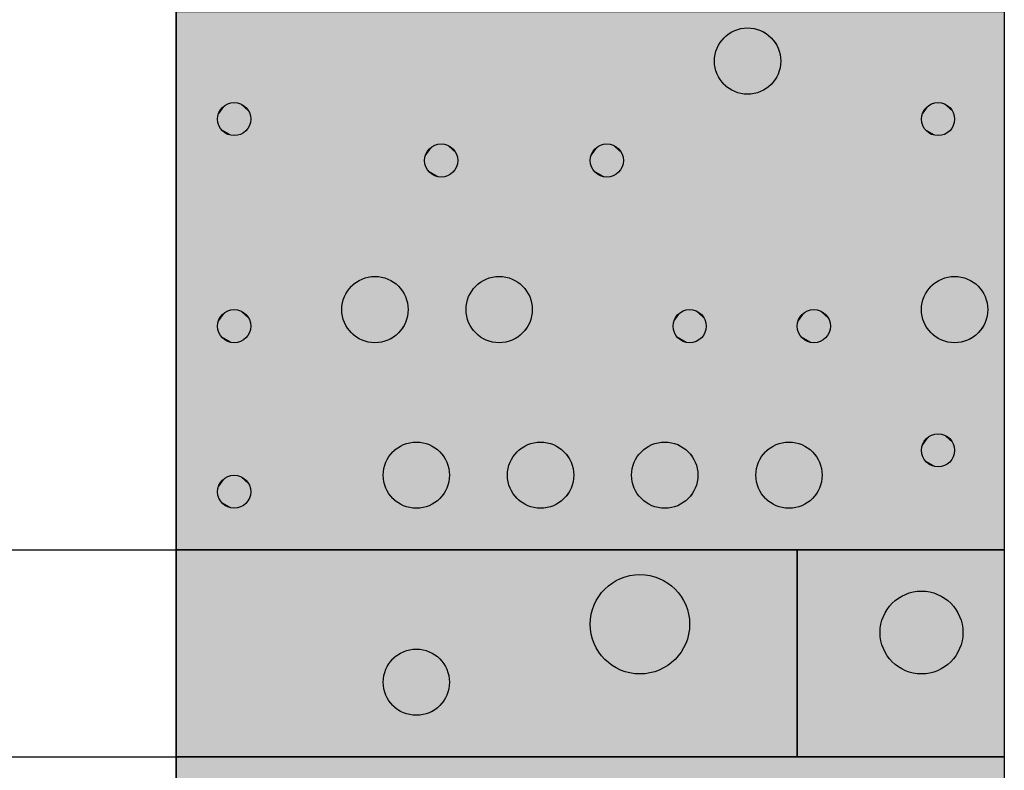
# Model space of a CAD drawing. Header units: metres. Extents: x 3458045 to 3462392, y 5482308 to 5484762.
# Tile 287 of 458: x 3460216.66 to 3460219.04, y 5483980.24 to 5483982.06. Entities that reach past the tile are written whole.
import ezdxf

# ---------------------------------------------------------------- set-up
doc = ezdxf.new("R2010")
doc.units = ezdxf.units.M
doc.layers.add('BAUER_BK 2014', color=1, linetype='CONTINUOUS')

msp = doc.modelspace()

# ---------------------------------------------------------------- linework, layer by layer
at = {"layer": 'BAUER_BK 2014', "color": 7, "linetype": 'Continuous'}
for points in [[(3460217.0361, 5484008.7771), (3460217.0361, 5483978.7771)], [(3460219.0361, 5484008.7771), (3460219.0361, 5483978.7771)], [(3460217.0361, 5483980.7771), (3460217.0361, 5483982.0771), (3460219.0361, 5483982.0771), (3460219.0361, 5483980.7771), (3460217.0361, 5483980.7771)], [(3460215.2513, 5483980.7771), (3460216.0361, 5483980.7771), (3460216.6361, 5483980.7771), (3460217.0361, 5483980.7771)], [(3460217.0361, 5483980.2771), (3460217.0361, 5483980.7771), (3460219.0361, 5483980.7771), (3460219.0361, 5483980.2771), (3460217.0361, 5483980.2771)], [(3460219.0361, 5483980.7771), (3460217.0361, 5483980.7771)], [(3460215.2513, 5483980.2771), (3460216.0361, 5483980.2771), (3460216.6361, 5483980.2771), (3460217.0361, 5483980.2771)], [(3460217.0361, 5483978.7771), (3460217.0361, 5483980.2771), (3460219.0361, 5483980.2771), (3460219.0361, 5483978.7771), (3460217.0361, 5483978.7771)], [(3460219.0361, 5483980.2771), (3460217.0361, 5483980.2771)]]:
    msp.add_lwpolyline(points, dxfattribs=at)
at = {"layer": 'BAUER_BK 2014', "color": 30, "linetype": 'Continuous'}
for points in [[(3460217.0361, 5483980.7771), (3460217.0361, 5483982.0771), (3460219.0361, 5483982.0771), (3460219.0361, 5483980.7771), (3460217.0361, 5483980.7771)], [(3460217.0361, 5483980.2771), (3460217.0361, 5483980.7771), (3460218.5361, 5483980.7771), (3460218.5361, 5483980.2771), (3460217.0361, 5483980.2771)], [(3460217.0361, 5483978.7771), (3460217.0361, 5483980.2771), (3460219.0361, 5483980.2771), (3460219.0361, 5483978.7771), (3460217.0361, 5483978.7771)]]:
    msp.add_lwpolyline(points, dxfattribs=at)
at = {"layer": 'BAUER_BK 2014', "color": 50, "linetype": 'Continuous'}
msp.add_lwpolyline([(3460218.5361, 5483980.2771), (3460218.5361, 5483980.7771), (3460219.0361, 5483980.7771), (3460219.0361, 5483980.2771), (3460218.5361, 5483980.2771)], dxfattribs=at)
at = {"layer": 'BAUER_BK 2014', "color": 7, "linetype": 'Continuous'}
for centre, radius in [((3460218.4161, 5483981.9571), 0.08), ((3460217.1761, 5483981.8171), 0.04), ((3460218.8761, 5483981.8171), 0.04), ((3460217.6761, 5483981.7171), 0.04), ((3460218.0761, 5483981.7171), 0.04), ((3460217.5161, 5483981.3571), 0.08), ((3460217.8161, 5483981.3571), 0.08), ((3460218.9161, 5483981.3571), 0.08), ((3460217.1761, 5483981.3171), 0.04), ((3460218.2761, 5483981.3171), 0.04), ((3460218.5761, 5483981.3171), 0.04), ((3460218.8761, 5483981.0171), 0.04), ((3460217.6161, 5483980.9571), 0.08), ((3460217.9161, 5483980.9571), 0.08), ((3460218.2161, 5483980.9571), 0.08), ((3460218.5161, 5483980.9571), 0.08), ((3460217.1761, 5483980.9171), 0.04), ((3460218.1561, 5483980.5971), 0.12), ((3460218.8361, 5483980.5771), 0.1), ((3460217.6161, 5483980.4571), 0.08)]:
    msp.add_circle(centre, radius, dxfattribs=at)
at = {"layer": 'BAUER_BK 2014', "color": 30, "linetype": 'Continuous'}
for points in [[(3460217.0361, 5483980.7771), (3460217.0361, 5483982.0771), (3460219.0361, 5483980.7771), (3460219.0361, 5483982.0771)], [(3460217.0361, 5483980.2771), (3460217.0361, 5483980.7771), (3460218.5361, 5483980.2771), (3460218.5361, 5483980.7771)], [(3460217.0361, 5483978.7771), (3460217.0361, 5483980.2771), (3460219.0361, 5483978.7771), (3460219.0361, 5483980.2771)]]:
    msp.add_solid(points, dxfattribs=at)
at = {"layer": 'BAUER_BK 2014', "color": 7, "linetype": 'Continuous'}
for points in [[(3460218.3761, 5483982.0264), (3460218.3515, 5483982.0042), (3460218.3379, 5483981.9738)], [(3460218.3761, 5483982.0264), (3460218.3379, 5483981.9738), (3460218.3515, 5483981.9101)], [(3460218.3761, 5483982.0264), (3460218.3627, 5483982.0166), (3460218.3515, 5483982.0042)], [(3460218.3761, 5483982.0264), (3460218.3515, 5483981.9101), (3460218.4697, 5483981.8977)], [(3460218.4079, 5483982.0367), (3460218.3915, 5483982.0332), (3460218.3761, 5483982.0264)], [(3460218.4409, 5483982.0332), (3460218.4079, 5483982.0367), (3460218.3761, 5483982.0264)], [(3460218.4893, 5483981.9897), (3460218.4409, 5483982.0332), (3460218.3761, 5483982.0264)], [(3460218.4697, 5483981.8977), (3460218.4893, 5483981.9897), (3460218.3761, 5483982.0264)], [(3460218.4409, 5483982.0332), (3460218.4245, 5483982.0367), (3460218.4079, 5483982.0367)], [(3460218.4697, 5483982.0166), (3460218.4561, 5483982.0264), (3460218.4409, 5483982.0332)], [(3460218.4893, 5483981.9897), (3460218.4697, 5483982.0166), (3460218.4409, 5483982.0332)], [(3460218.4893, 5483981.9897), (3460218.4809, 5483982.0042), (3460218.4697, 5483982.0166)], [(3460218.3515, 5483982.0042), (3460218.3431, 5483981.9897), (3460218.3379, 5483981.9738)], [(3460218.3379, 5483981.9738), (3460218.3361, 5483981.9571), (3460218.3379, 5483981.9405)], [(3460218.3379, 5483981.9738), (3460218.3379, 5483981.9405), (3460218.3515, 5483981.9101)], [(3460218.4697, 5483981.8977), (3460218.4893, 5483981.9246), (3460218.4893, 5483981.9897)], [(3460218.4961, 5483981.9571), (3460218.4945, 5483981.9738), (3460218.4893, 5483981.9897)], [(3460218.4893, 5483981.9246), (3460218.4961, 5483981.9571), (3460218.4893, 5483981.9897)], [(3460218.3379, 5483981.9405), (3460218.3431, 5483981.9246), (3460218.3515, 5483981.9101)], [(3460218.4697, 5483981.8977), (3460218.4809, 5483981.9101), (3460218.4893, 5483981.9246)], [(3460218.3515, 5483981.9101), (3460218.3627, 5483981.8977), (3460218.3761, 5483981.8879)], [(3460218.3515, 5483981.9101), (3460218.3761, 5483981.8879), (3460218.4079, 5483981.8776)], [(3460218.3515, 5483981.9101), (3460218.4079, 5483981.8776), (3460218.4697, 5483981.8977)], [(3460218.4079, 5483981.8776), (3460218.4409, 5483981.8811), (3460218.4697, 5483981.8977)], [(3460218.4409, 5483981.8811), (3460218.4561, 5483981.8879), (3460218.4697, 5483981.8977)], [(3460218.3761, 5483981.8879), (3460218.3915, 5483981.8811), (3460218.4079, 5483981.8776)], [(3460218.4079, 5483981.8776), (3460218.4245, 5483981.8776), (3460218.4409, 5483981.8811)], [(3460217.1561, 5483981.8518), (3460217.1439, 5483981.8407), (3460217.1371, 5483981.8255)], [(3460217.1561, 5483981.8518), (3460217.1371, 5483981.8255), (3460217.1439, 5483981.7936)], [(3460217.1561, 5483981.8518), (3460217.1495, 5483981.8469), (3460217.1439, 5483981.8407)], [(3460217.1561, 5483981.8518), (3460217.1439, 5483981.7936), (3460217.2029, 5483981.7874)], [(3460217.1721, 5483981.8569), (3460217.1639, 5483981.8552), (3460217.1561, 5483981.8518)], [(3460217.1885, 5483981.8552), (3460217.1721, 5483981.8569), (3460217.1561, 5483981.8518)], [(3460217.2127, 5483981.8334), (3460217.1885, 5483981.8552), (3460217.1561, 5483981.8518)], [(3460217.2029, 5483981.7874), (3460217.2127, 5483981.8334), (3460217.1561, 5483981.8518)], [(3460217.1885, 5483981.8552), (3460217.1803, 5483981.8569), (3460217.1721, 5483981.8569)], [(3460217.2029, 5483981.8469), (3460217.1961, 5483981.8518), (3460217.1885, 5483981.8552)], [(3460217.2127, 5483981.8334), (3460217.2029, 5483981.8469), (3460217.1885, 5483981.8552)], [(3460218.8561, 5483981.8518), (3460218.8439, 5483981.8407), (3460218.8371, 5483981.8255)], [(3460218.8561, 5483981.8518), (3460218.8371, 5483981.8255), (3460218.8439, 5483981.7936)], [(3460218.8561, 5483981.8518), (3460218.8495, 5483981.8469), (3460218.8439, 5483981.8407)], [(3460218.8561, 5483981.8518), (3460218.8439, 5483981.7936), (3460218.9029, 5483981.7874)], [(3460218.8721, 5483981.8569), (3460218.8639, 5483981.8552), (3460218.8561, 5483981.8518)], [(3460218.8885, 5483981.8552), (3460218.8721, 5483981.8569), (3460218.8561, 5483981.8518)], [(3460218.9127, 5483981.8334), (3460218.8885, 5483981.8552), (3460218.8561, 5483981.8518)], [(3460218.9029, 5483981.7874), (3460218.9127, 5483981.8334), (3460218.8561, 5483981.8518)], [(3460218.8885, 5483981.8552), (3460218.8803, 5483981.8569), (3460218.8721, 5483981.8569)], [(3460218.9029, 5483981.8469), (3460218.8961, 5483981.8518), (3460218.8885, 5483981.8552)], [(3460218.9127, 5483981.8334), (3460218.9029, 5483981.8469), (3460218.8885, 5483981.8552)], [(3460217.1439, 5483981.8407), (3460217.1397, 5483981.8334), (3460217.1371, 5483981.8255)], [(3460217.2127, 5483981.8334), (3460217.2085, 5483981.8407), (3460217.2029, 5483981.8469)], [(3460217.2029, 5483981.7874), (3460217.2127, 5483981.8009), (3460217.2127, 5483981.8334)], [(3460217.2161, 5483981.8171), (3460217.2153, 5483981.8255), (3460217.2127, 5483981.8334)], [(3460217.2127, 5483981.8009), (3460217.2161, 5483981.8171), (3460217.2127, 5483981.8334)], [(3460218.8439, 5483981.8407), (3460218.8397, 5483981.8334), (3460218.8371, 5483981.8255)], [(3460218.9127, 5483981.8334), (3460218.9085, 5483981.8407), (3460218.9029, 5483981.8469)], [(3460218.9029, 5483981.7874), (3460218.9127, 5483981.8009), (3460218.9127, 5483981.8334)], [(3460218.9161, 5483981.8171), (3460218.9153, 5483981.8255), (3460218.9127, 5483981.8334)], [(3460218.9127, 5483981.8009), (3460218.9161, 5483981.8171), (3460218.9127, 5483981.8334)], [(3460217.1371, 5483981.8255), (3460217.1361, 5483981.8171), (3460217.1371, 5483981.8088)], [(3460217.1371, 5483981.8255), (3460217.1371, 5483981.8088), (3460217.1439, 5483981.7936)], [(3460217.1371, 5483981.8088), (3460217.1397, 5483981.8009), (3460217.1439, 5483981.7936)], [(3460218.8371, 5483981.8255), (3460218.8361, 5483981.8171), (3460218.8371, 5483981.8088)], [(3460218.8371, 5483981.8255), (3460218.8371, 5483981.8088), (3460218.8439, 5483981.7936)], [(3460218.8371, 5483981.8088), (3460218.8397, 5483981.8009), (3460218.8439, 5483981.7936)], [(3460217.1439, 5483981.7936), (3460217.1495, 5483981.7874), (3460217.1561, 5483981.7825)], [(3460217.1439, 5483981.7936), (3460217.1561, 5483981.7825), (3460217.1721, 5483981.7774)], [(3460217.1439, 5483981.7936), (3460217.1721, 5483981.7774), (3460217.2029, 5483981.7874)], [(3460217.1561, 5483981.7825), (3460217.1639, 5483981.7791), (3460217.1721, 5483981.7774)], [(3460217.1721, 5483981.7774), (3460217.1885, 5483981.7791), (3460217.2029, 5483981.7874)], [(3460217.1721, 5483981.7774), (3460217.1803, 5483981.7774), (3460217.1885, 5483981.7791)], [(3460217.1885, 5483981.7791), (3460217.1961, 5483981.7825), (3460217.2029, 5483981.7874)], [(3460217.2029, 5483981.7874), (3460217.2085, 5483981.7936), (3460217.2127, 5483981.8009)], [(3460218.8439, 5483981.7936), (3460218.8495, 5483981.7874), (3460218.8561, 5483981.7825)], [(3460218.8439, 5483981.7936), (3460218.8561, 5483981.7825), (3460218.8721, 5483981.7774)], [(3460218.8439, 5483981.7936), (3460218.8721, 5483981.7774), (3460218.9029, 5483981.7874)], [(3460218.8561, 5483981.7825), (3460218.8639, 5483981.7791), (3460218.8721, 5483981.7774)], [(3460218.8721, 5483981.7774), (3460218.8885, 5483981.7791), (3460218.9029, 5483981.7874)], [(3460218.8721, 5483981.7774), (3460218.8803, 5483981.7774), (3460218.8885, 5483981.7791)], [(3460218.8885, 5483981.7791), (3460218.8961, 5483981.7825), (3460218.9029, 5483981.7874)], [(3460218.9029, 5483981.7874), (3460218.9085, 5483981.7936), (3460218.9127, 5483981.8009)], [(3460217.6721, 5483981.7569), (3460217.6639, 5483981.7552), (3460217.6561, 5483981.7518)], [(3460217.6885, 5483981.7552), (3460217.6721, 5483981.7569), (3460217.6561, 5483981.7518)], [(3460217.7127, 5483981.7334), (3460217.6885, 5483981.7552), (3460217.6561, 5483981.7518)], [(3460217.6885, 5483981.7552), (3460217.6803, 5483981.7569), (3460217.6721, 5483981.7569)], [(3460217.7029, 5483981.7469), (3460217.6961, 5483981.7518), (3460217.6885, 5483981.7552)], [(3460217.7127, 5483981.7334), (3460217.7029, 5483981.7469), (3460217.6885, 5483981.7552)], [(3460218.0721, 5483981.7569), (3460218.0639, 5483981.7552), (3460218.0561, 5483981.7518)], [(3460218.0885, 5483981.7552), (3460218.0721, 5483981.7569), (3460218.0561, 5483981.7518)], [(3460218.1127, 5483981.7334), (3460218.0885, 5483981.7552), (3460218.0561, 5483981.7518)], [(3460218.0885, 5483981.7552), (3460218.0803, 5483981.7569), (3460218.0721, 5483981.7569)], [(3460218.1029, 5483981.7469), (3460218.0961, 5483981.7518), (3460218.0885, 5483981.7552)], [(3460218.1127, 5483981.7334), (3460218.1029, 5483981.7469), (3460218.0885, 5483981.7552)], [(3460217.6561, 5483981.7518), (3460217.6439, 5483981.7407), (3460217.6371, 5483981.7255)], [(3460217.6561, 5483981.7518), (3460217.6371, 5483981.7255), (3460217.6439, 5483981.6936)], [(3460217.6439, 5483981.7407), (3460217.6397, 5483981.7334), (3460217.6371, 5483981.7255)], [(3460217.6561, 5483981.7518), (3460217.6495, 5483981.7469), (3460217.6439, 5483981.7407)], [(3460217.6561, 5483981.7518), (3460217.6439, 5483981.6936), (3460217.7029, 5483981.6874)], [(3460217.7029, 5483981.6874), (3460217.7127, 5483981.7334), (3460217.6561, 5483981.7518)], [(3460217.7127, 5483981.7334), (3460217.7085, 5483981.7407), (3460217.7029, 5483981.7469)], [(3460217.7029, 5483981.6874), (3460217.7127, 5483981.7009), (3460217.7127, 5483981.7334)], [(3460217.7161, 5483981.7171), (3460217.7153, 5483981.7255), (3460217.7127, 5483981.7334)], [(3460217.7127, 5483981.7009), (3460217.7161, 5483981.7171), (3460217.7127, 5483981.7334)], [(3460218.0561, 5483981.7518), (3460218.0439, 5483981.7407), (3460218.0371, 5483981.7255)], [(3460218.0561, 5483981.7518), (3460218.0371, 5483981.7255), (3460218.0439, 5483981.6936)], [(3460218.0439, 5483981.7407), (3460218.0397, 5483981.7334), (3460218.0371, 5483981.7255)], [(3460218.0561, 5483981.7518), (3460218.0495, 5483981.7469), (3460218.0439, 5483981.7407)], [(3460218.0561, 5483981.7518), (3460218.0439, 5483981.6936), (3460218.1029, 5483981.6874)], [(3460218.1029, 5483981.6874), (3460218.1127, 5483981.7334), (3460218.0561, 5483981.7518)], [(3460218.1127, 5483981.7334), (3460218.1085, 5483981.7407), (3460218.1029, 5483981.7469)], [(3460218.1029, 5483981.6874), (3460218.1127, 5483981.7009), (3460218.1127, 5483981.7334)], [(3460218.1161, 5483981.7171), (3460218.1153, 5483981.7255), (3460218.1127, 5483981.7334)], [(3460218.1127, 5483981.7009), (3460218.1161, 5483981.7171), (3460218.1127, 5483981.7334)], [(3460217.6371, 5483981.7255), (3460217.6361, 5483981.7171), (3460217.6371, 5483981.7088)], [(3460217.6371, 5483981.7255), (3460217.6371, 5483981.7088), (3460217.6439, 5483981.6936)], [(3460217.6371, 5483981.7088), (3460217.6397, 5483981.7009), (3460217.6439, 5483981.6936)], [(3460218.0371, 5483981.7255), (3460218.0361, 5483981.7171), (3460218.0371, 5483981.7088)], [(3460218.0371, 5483981.7255), (3460218.0371, 5483981.7088), (3460218.0439, 5483981.6936)], [(3460218.0371, 5483981.7088), (3460218.0397, 5483981.7009), (3460218.0439, 5483981.6936)], [(3460217.6439, 5483981.6936), (3460217.6495, 5483981.6874), (3460217.6561, 5483981.6825)], [(3460217.6439, 5483981.6936), (3460217.6561, 5483981.6825), (3460217.6721, 5483981.6774)], [(3460217.6439, 5483981.6936), (3460217.6721, 5483981.6774), (3460217.7029, 5483981.6874)], [(3460217.6721, 5483981.6774), (3460217.6885, 5483981.6791), (3460217.7029, 5483981.6874)], [(3460217.6885, 5483981.6791), (3460217.6961, 5483981.6825), (3460217.7029, 5483981.6874)], [(3460217.7029, 5483981.6874), (3460217.7085, 5483981.6936), (3460217.7127, 5483981.7009)], [(3460218.0439, 5483981.6936), (3460218.0495, 5483981.6874), (3460218.0561, 5483981.6825)], [(3460218.0439, 5483981.6936), (3460218.0561, 5483981.6825), (3460218.0721, 5483981.6774)], [(3460218.0439, 5483981.6936), (3460218.0721, 5483981.6774), (3460218.1029, 5483981.6874)], [(3460218.0721, 5483981.6774), (3460218.0885, 5483981.6791), (3460218.1029, 5483981.6874)], [(3460218.0885, 5483981.6791), (3460218.0961, 5483981.6825), (3460218.1029, 5483981.6874)], [(3460218.1029, 5483981.6874), (3460218.1085, 5483981.6936), (3460218.1127, 5483981.7009)], [(3460217.6561, 5483981.6825), (3460217.6639, 5483981.6791), (3460217.6721, 5483981.6774)], [(3460217.6721, 5483981.6774), (3460217.6803, 5483981.6774), (3460217.6885, 5483981.6791)], [(3460218.0561, 5483981.6825), (3460218.0639, 5483981.6791), (3460218.0721, 5483981.6774)], [(3460218.0721, 5483981.6774), (3460218.0803, 5483981.6774), (3460218.0885, 5483981.6791)], [(3460217.4761, 5483981.4264), (3460217.4515, 5483981.4042), (3460217.4379, 5483981.3738)], [(3460217.4761, 5483981.4264), (3460217.4379, 5483981.3738), (3460217.4515, 5483981.3101)], [(3460217.4761, 5483981.4264), (3460217.4627, 5483981.4166), (3460217.4515, 5483981.4042)], [(3460217.4761, 5483981.4264), (3460217.4515, 5483981.3101), (3460217.5697, 5483981.2977)], [(3460217.5079, 5483981.4367), (3460217.4915, 5483981.4332), (3460217.4761, 5483981.4264)], [(3460217.5409, 5483981.4332), (3460217.5079, 5483981.4367), (3460217.4761, 5483981.4264)], [(3460217.5893, 5483981.3897), (3460217.5409, 5483981.4332), (3460217.4761, 5483981.4264)], [(3460217.5697, 5483981.2977), (3460217.5893, 5483981.3897), (3460217.4761, 5483981.4264)], [(3460217.5409, 5483981.4332), (3460217.5245, 5483981.4367), (3460217.5079, 5483981.4367)], [(3460217.5697, 5483981.4166), (3460217.5561, 5483981.4264), (3460217.5409, 5483981.4332)], [(3460217.5893, 5483981.3897), (3460217.5697, 5483981.4166), (3460217.5409, 5483981.4332)], [(3460217.7761, 5483981.4264), (3460217.7515, 5483981.4042), (3460217.7379, 5483981.3738)], [(3460217.7761, 5483981.4264), (3460217.7379, 5483981.3738), (3460217.7515, 5483981.3101)], [(3460217.7761, 5483981.4264), (3460217.7627, 5483981.4166), (3460217.7515, 5483981.4042)], [(3460217.7761, 5483981.4264), (3460217.7515, 5483981.3101), (3460217.8697, 5483981.2977)], [(3460217.8079, 5483981.4367), (3460217.7915, 5483981.4332), (3460217.7761, 5483981.4264)], [(3460217.8409, 5483981.4332), (3460217.8079, 5483981.4367), (3460217.7761, 5483981.4264)], [(3460217.8893, 5483981.3897), (3460217.8409, 5483981.4332), (3460217.7761, 5483981.4264)], [(3460217.8697, 5483981.2977), (3460217.8893, 5483981.3897), (3460217.7761, 5483981.4264)], [(3460217.8409, 5483981.4332), (3460217.8245, 5483981.4367), (3460217.8079, 5483981.4367)], [(3460217.8697, 5483981.4166), (3460217.8561, 5483981.4264), (3460217.8409, 5483981.4332)], [(3460217.8893, 5483981.3897), (3460217.8697, 5483981.4166), (3460217.8409, 5483981.4332)], [(3460218.8761, 5483981.4264), (3460218.8515, 5483981.4042), (3460218.8379, 5483981.3738)], [(3460218.8761, 5483981.4264), (3460218.8379, 5483981.3738), (3460218.8515, 5483981.3101)], [(3460218.8761, 5483981.4264), (3460218.8627, 5483981.4166), (3460218.8515, 5483981.4042)], [(3460218.8761, 5483981.4264), (3460218.8515, 5483981.3101), (3460218.9697, 5483981.2977)], [(3460218.9079, 5483981.4367), (3460218.8915, 5483981.4332), (3460218.8761, 5483981.4264)], [(3460218.9409, 5483981.4332), (3460218.9079, 5483981.4367), (3460218.8761, 5483981.4264)], [(3460218.9893, 5483981.3897), (3460218.9409, 5483981.4332), (3460218.8761, 5483981.4264)], [(3460218.9697, 5483981.2977), (3460218.9893, 5483981.3897), (3460218.8761, 5483981.4264)], [(3460218.9409, 5483981.4332), (3460218.9245, 5483981.4367), (3460218.9079, 5483981.4367)], [(3460218.9697, 5483981.4166), (3460218.9561, 5483981.4264), (3460218.9409, 5483981.4332)], [(3460218.9893, 5483981.3897), (3460218.9697, 5483981.4166), (3460218.9409, 5483981.4332)], [(3460217.4515, 5483981.4042), (3460217.4431, 5483981.3897), (3460217.4379, 5483981.3738)], [(3460217.5893, 5483981.3897), (3460217.5809, 5483981.4042), (3460217.5697, 5483981.4166)], [(3460217.7515, 5483981.4042), (3460217.7431, 5483981.3897), (3460217.7379, 5483981.3738)], [(3460217.8893, 5483981.3897), (3460217.8809, 5483981.4042), (3460217.8697, 5483981.4166)], [(3460218.8515, 5483981.4042), (3460218.8431, 5483981.3897), (3460218.8379, 5483981.3738)], [(3460218.9893, 5483981.3897), (3460218.9809, 5483981.4042), (3460218.9697, 5483981.4166)], [(3460217.5697, 5483981.2977), (3460217.5893, 5483981.3246), (3460217.5893, 5483981.3897)], [(3460217.5961, 5483981.3571), (3460217.5945, 5483981.3738), (3460217.5893, 5483981.3897)], [(3460217.5893, 5483981.3246), (3460217.5961, 5483981.3571), (3460217.5893, 5483981.3897)], [(3460217.8697, 5483981.2977), (3460217.8893, 5483981.3246), (3460217.8893, 5483981.3897)], [(3460217.8961, 5483981.3571), (3460217.8945, 5483981.3738), (3460217.8893, 5483981.3897)], [(3460217.8893, 5483981.3246), (3460217.8961, 5483981.3571), (3460217.8893, 5483981.3897)], [(3460218.9697, 5483981.2977), (3460218.9893, 5483981.3246), (3460218.9893, 5483981.3897)], [(3460218.9961, 5483981.3571), (3460218.9945, 5483981.3738), (3460218.9893, 5483981.3897)], [(3460218.9893, 5483981.3246), (3460218.9961, 5483981.3571), (3460218.9893, 5483981.3897)], [(3460217.1561, 5483981.3518), (3460217.1439, 5483981.3407), (3460217.1371, 5483981.3255)], [(3460217.1561, 5483981.3518), (3460217.1371, 5483981.3255), (3460217.1439, 5483981.2936)], [(3460217.1561, 5483981.3518), (3460217.1495, 5483981.3469), (3460217.1439, 5483981.3407)], [(3460217.1561, 5483981.3518), (3460217.1439, 5483981.2936), (3460217.2029, 5483981.2874)], [(3460217.1721, 5483981.3569), (3460217.1639, 5483981.3552), (3460217.1561, 5483981.3518)], [(3460217.1885, 5483981.3552), (3460217.1721, 5483981.3569), (3460217.1561, 5483981.3518)], [(3460217.2127, 5483981.3334), (3460217.1885, 5483981.3552), (3460217.1561, 5483981.3518)], [(3460217.2029, 5483981.2874), (3460217.2127, 5483981.3334), (3460217.1561, 5483981.3518)], [(3460217.1885, 5483981.3552), (3460217.1803, 5483981.3569), (3460217.1721, 5483981.3569)], [(3460217.2029, 5483981.3469), (3460217.1961, 5483981.3518), (3460217.1885, 5483981.3552)], [(3460217.2127, 5483981.3334), (3460217.2029, 5483981.3469), (3460217.1885, 5483981.3552)], [(3460217.4379, 5483981.3738), (3460217.4361, 5483981.3571), (3460217.4379, 5483981.3405)], [(3460217.4379, 5483981.3738), (3460217.4379, 5483981.3405), (3460217.4515, 5483981.3101)], [(3460217.7379, 5483981.3738), (3460217.7361, 5483981.3571), (3460217.7379, 5483981.3405)], [(3460217.7379, 5483981.3738), (3460217.7379, 5483981.3405), (3460217.7515, 5483981.3101)], [(3460218.2561, 5483981.3518), (3460218.2439, 5483981.3407), (3460218.2371, 5483981.3255)], [(3460218.2561, 5483981.3518), (3460218.2371, 5483981.3255), (3460218.2439, 5483981.2936)], [(3460218.2561, 5483981.3518), (3460218.2495, 5483981.3469), (3460218.2439, 5483981.3407)], [(3460218.2561, 5483981.3518), (3460218.2439, 5483981.2936), (3460218.3029, 5483981.2874)], [(3460218.2721, 5483981.3569), (3460218.2639, 5483981.3552), (3460218.2561, 5483981.3518)], [(3460218.2885, 5483981.3552), (3460218.2721, 5483981.3569), (3460218.2561, 5483981.3518)], [(3460218.3127, 5483981.3334), (3460218.2885, 5483981.3552), (3460218.2561, 5483981.3518)], [(3460218.3029, 5483981.2874), (3460218.3127, 5483981.3334), (3460218.2561, 5483981.3518)], [(3460218.2885, 5483981.3552), (3460218.2803, 5483981.3569), (3460218.2721, 5483981.3569)], [(3460218.3029, 5483981.3469), (3460218.2961, 5483981.3518), (3460218.2885, 5483981.3552)], [(3460218.3127, 5483981.3334), (3460218.3029, 5483981.3469), (3460218.2885, 5483981.3552)], [(3460218.5561, 5483981.3518), (3460218.5439, 5483981.3407), (3460218.5371, 5483981.3255)], [(3460218.5561, 5483981.3518), (3460218.5371, 5483981.3255), (3460218.5439, 5483981.2936)], [(3460218.5561, 5483981.3518), (3460218.5495, 5483981.3469), (3460218.5439, 5483981.3407)], [(3460218.5561, 5483981.3518), (3460218.5439, 5483981.2936), (3460218.6029, 5483981.2874)], [(3460218.5721, 5483981.3569), (3460218.5639, 5483981.3552), (3460218.5561, 5483981.3518)], [(3460218.5885, 5483981.3552), (3460218.5721, 5483981.3569), (3460218.5561, 5483981.3518)], [(3460218.6127, 5483981.3334), (3460218.5885, 5483981.3552), (3460218.5561, 5483981.3518)], [(3460218.6029, 5483981.2874), (3460218.6127, 5483981.3334), (3460218.5561, 5483981.3518)], [(3460218.5885, 5483981.3552), (3460218.5803, 5483981.3569), (3460218.5721, 5483981.3569)], [(3460218.6029, 5483981.3469), (3460218.5961, 5483981.3518), (3460218.5885, 5483981.3552)], [(3460218.6127, 5483981.3334), (3460218.6029, 5483981.3469), (3460218.5885, 5483981.3552)], [(3460218.8379, 5483981.3738), (3460218.8361, 5483981.3571), (3460218.8379, 5483981.3405)], [(3460218.8379, 5483981.3738), (3460218.8379, 5483981.3405), (3460218.8515, 5483981.3101)], [(3460217.1439, 5483981.3407), (3460217.1397, 5483981.3334), (3460217.1371, 5483981.3255)], [(3460217.2127, 5483981.3334), (3460217.2085, 5483981.3407), (3460217.2029, 5483981.3469)], [(3460217.2029, 5483981.2874), (3460217.2127, 5483981.3009), (3460217.2127, 5483981.3334)], [(3460217.2161, 5483981.3171), (3460217.2153, 5483981.3255), (3460217.2127, 5483981.3334)], [(3460217.2127, 5483981.3009), (3460217.2161, 5483981.3171), (3460217.2127, 5483981.3334)], [(3460217.4379, 5483981.3405), (3460217.4431, 5483981.3246), (3460217.4515, 5483981.3101)], [(3460217.7379, 5483981.3405), (3460217.7431, 5483981.3246), (3460217.7515, 5483981.3101)], [(3460218.2439, 5483981.3407), (3460218.2397, 5483981.3334), (3460218.2371, 5483981.3255)], [(3460218.3127, 5483981.3334), (3460218.3085, 5483981.3407), (3460218.3029, 5483981.3469)], [(3460218.3029, 5483981.2874), (3460218.3127, 5483981.3009), (3460218.3127, 5483981.3334)], [(3460218.3161, 5483981.3171), (3460218.3153, 5483981.3255), (3460218.3127, 5483981.3334)], [(3460218.3127, 5483981.3009), (3460218.3161, 5483981.3171), (3460218.3127, 5483981.3334)], [(3460218.5439, 5483981.3407), (3460218.5397, 5483981.3334), (3460218.5371, 5483981.3255)], [(3460218.6127, 5483981.3334), (3460218.6085, 5483981.3407), (3460218.6029, 5483981.3469)], [(3460218.6029, 5483981.2874), (3460218.6127, 5483981.3009), (3460218.6127, 5483981.3334)], [(3460218.6161, 5483981.3171), (3460218.6153, 5483981.3255), (3460218.6127, 5483981.3334)], [(3460218.6127, 5483981.3009), (3460218.6161, 5483981.3171), (3460218.6127, 5483981.3334)], [(3460218.8379, 5483981.3405), (3460218.8431, 5483981.3246), (3460218.8515, 5483981.3101)], [(3460217.1371, 5483981.3255), (3460217.1361, 5483981.3171), (3460217.1371, 5483981.3088)], [(3460217.1371, 5483981.3255), (3460217.1371, 5483981.3088), (3460217.1439, 5483981.2936)], [(3460217.1371, 5483981.3088), (3460217.1397, 5483981.3009), (3460217.1439, 5483981.2936)], [(3460217.4515, 5483981.3101), (3460217.4627, 5483981.2977), (3460217.4761, 5483981.2879)], [(3460217.4515, 5483981.3101), (3460217.4761, 5483981.2879), (3460217.5079, 5483981.2776)], [(3460217.4515, 5483981.3101), (3460217.5079, 5483981.2776), (3460217.5697, 5483981.2977)], [(3460217.5697, 5483981.2977), (3460217.5809, 5483981.3101), (3460217.5893, 5483981.3246)], [(3460217.7515, 5483981.3101), (3460217.7627, 5483981.2977), (3460217.7761, 5483981.2879)], [(3460217.7515, 5483981.3101), (3460217.7761, 5483981.2879), (3460217.8079, 5483981.2776)], [(3460217.7515, 5483981.3101), (3460217.8079, 5483981.2776), (3460217.8697, 5483981.2977)], [(3460217.8697, 5483981.2977), (3460217.8809, 5483981.3101), (3460217.8893, 5483981.3246)], [(3460218.2371, 5483981.3255), (3460218.2361, 5483981.3171), (3460218.2371, 5483981.3088)], [(3460218.2371, 5483981.3255), (3460218.2371, 5483981.3088), (3460218.2439, 5483981.2936)], [(3460218.2371, 5483981.3088), (3460218.2397, 5483981.3009), (3460218.2439, 5483981.2936)], [(3460218.5371, 5483981.3255), (3460218.5361, 5483981.3171), (3460218.5371, 5483981.3088)], [(3460218.5371, 5483981.3255), (3460218.5371, 5483981.3088), (3460218.5439, 5483981.2936)], [(3460218.5371, 5483981.3088), (3460218.5397, 5483981.3009), (3460218.5439, 5483981.2936)], [(3460218.8515, 5483981.3101), (3460218.8627, 5483981.2977), (3460218.8761, 5483981.2879)], [(3460218.8515, 5483981.3101), (3460218.8761, 5483981.2879), (3460218.9079, 5483981.2776)], [(3460218.8515, 5483981.3101), (3460218.9079, 5483981.2776), (3460218.9697, 5483981.2977)], [(3460218.9697, 5483981.2977), (3460218.9809, 5483981.3101), (3460218.9893, 5483981.3246)], [(3460217.1439, 5483981.2936), (3460217.1495, 5483981.2874), (3460217.1561, 5483981.2825)], [(3460217.1439, 5483981.2936), (3460217.1561, 5483981.2825), (3460217.1721, 5483981.2774)], [(3460217.1439, 5483981.2936), (3460217.1721, 5483981.2774), (3460217.2029, 5483981.2874)], [(3460217.1561, 5483981.2825), (3460217.1639, 5483981.2791), (3460217.1721, 5483981.2774)], [(3460217.1721, 5483981.2774), (3460217.1885, 5483981.2791), (3460217.2029, 5483981.2874)], [(3460217.1885, 5483981.2791), (3460217.1961, 5483981.2825), (3460217.2029, 5483981.2874)], [(3460217.2029, 5483981.2874), (3460217.2085, 5483981.2936), (3460217.2127, 5483981.3009)], [(3460217.4761, 5483981.2879), (3460217.4915, 5483981.2811), (3460217.5079, 5483981.2776)], [(3460217.5079, 5483981.2776), (3460217.5409, 5483981.2811), (3460217.5697, 5483981.2977)], [(3460217.5079, 5483981.2776), (3460217.5245, 5483981.2776), (3460217.5409, 5483981.2811)], [(3460217.5409, 5483981.2811), (3460217.5561, 5483981.2879), (3460217.5697, 5483981.2977)], [(3460217.7761, 5483981.2879), (3460217.7915, 5483981.2811), (3460217.8079, 5483981.2776)], [(3460217.8079, 5483981.2776), (3460217.8409, 5483981.2811), (3460217.8697, 5483981.2977)], [(3460217.8079, 5483981.2776), (3460217.8245, 5483981.2776), (3460217.8409, 5483981.2811)], [(3460217.8409, 5483981.2811), (3460217.8561, 5483981.2879), (3460217.8697, 5483981.2977)], [(3460218.2439, 5483981.2936), (3460218.2495, 5483981.2874), (3460218.2561, 5483981.2825)], [(3460218.2439, 5483981.2936), (3460218.2561, 5483981.2825), (3460218.2721, 5483981.2774)], [(3460218.2439, 5483981.2936), (3460218.2721, 5483981.2774), (3460218.3029, 5483981.2874)], [(3460218.2561, 5483981.2825), (3460218.2639, 5483981.2791), (3460218.2721, 5483981.2774)], [(3460218.2721, 5483981.2774), (3460218.2885, 5483981.2791), (3460218.3029, 5483981.2874)], [(3460218.2885, 5483981.2791), (3460218.2961, 5483981.2825), (3460218.3029, 5483981.2874)], [(3460218.3029, 5483981.2874), (3460218.3085, 5483981.2936), (3460218.3127, 5483981.3009)], [(3460218.5439, 5483981.2936), (3460218.5495, 5483981.2874), (3460218.5561, 5483981.2825)], [(3460218.5439, 5483981.2936), (3460218.5561, 5483981.2825), (3460218.5721, 5483981.2774)], [(3460218.5439, 5483981.2936), (3460218.5721, 5483981.2774), (3460218.6029, 5483981.2874)], [(3460218.5561, 5483981.2825), (3460218.5639, 5483981.2791), (3460218.5721, 5483981.2774)], [(3460218.5721, 5483981.2774), (3460218.5885, 5483981.2791), (3460218.6029, 5483981.2874)], [(3460218.5885, 5483981.2791), (3460218.5961, 5483981.2825), (3460218.6029, 5483981.2874)], [(3460218.6029, 5483981.2874), (3460218.6085, 5483981.2936), (3460218.6127, 5483981.3009)], [(3460218.8761, 5483981.2879), (3460218.8915, 5483981.2811), (3460218.9079, 5483981.2776)], [(3460218.9079, 5483981.2776), (3460218.9409, 5483981.2811), (3460218.9697, 5483981.2977)], [(3460218.9079, 5483981.2776), (3460218.9245, 5483981.2776), (3460218.9409, 5483981.2811)], [(3460218.9409, 5483981.2811), (3460218.9561, 5483981.2879), (3460218.9697, 5483981.2977)], [(3460217.1721, 5483981.2774), (3460217.1803, 5483981.2774), (3460217.1885, 5483981.2791)], [(3460218.2721, 5483981.2774), (3460218.2803, 5483981.2774), (3460218.2885, 5483981.2791)], [(3460218.5721, 5483981.2774), (3460218.5803, 5483981.2774), (3460218.5885, 5483981.2791)], [(3460218.8561, 5483981.0518), (3460218.8439, 5483981.0407), (3460218.8371, 5483981.0255)], [(3460218.8561, 5483981.0518), (3460218.8371, 5483981.0255), (3460218.8439, 5483980.9936)], [(3460218.8561, 5483981.0518), (3460218.8495, 5483981.0469), (3460218.8439, 5483981.0407)], [(3460218.8561, 5483981.0518), (3460218.8439, 5483980.9936), (3460218.9029, 5483980.9874)], [(3460218.8721, 5483981.0569), (3460218.8639, 5483981.0552), (3460218.8561, 5483981.0518)], [(3460218.8885, 5483981.0552), (3460218.8721, 5483981.0569), (3460218.8561, 5483981.0518)], [(3460218.9127, 5483981.0334), (3460218.8885, 5483981.0552), (3460218.8561, 5483981.0518)], [(3460218.9029, 5483980.9874), (3460218.9127, 5483981.0334), (3460218.8561, 5483981.0518)], [(3460218.8885, 5483981.0552), (3460218.8803, 5483981.0569), (3460218.8721, 5483981.0569)], [(3460218.9029, 5483981.0469), (3460218.8961, 5483981.0518), (3460218.8885, 5483981.0552)], [(3460218.9127, 5483981.0334), (3460218.9029, 5483981.0469), (3460218.8885, 5483981.0552)], [(3460218.9127, 5483981.0334), (3460218.9085, 5483981.0407), (3460218.9029, 5483981.0469)], [(3460217.5761, 5483981.0264), (3460217.5515, 5483981.0042), (3460217.5379, 5483980.9738)], [(3460217.5761, 5483981.0264), (3460217.5379, 5483980.9738), (3460217.5515, 5483980.9101)], [(3460217.5761, 5483981.0264), (3460217.5627, 5483981.0166), (3460217.5515, 5483981.0042)], [(3460217.5761, 5483981.0264), (3460217.5515, 5483980.9101), (3460217.6697, 5483980.8977)], [(3460217.6079, 5483981.0367), (3460217.5915, 5483981.0332), (3460217.5761, 5483981.0264)], [(3460217.6409, 5483981.0332), (3460217.6079, 5483981.0367), (3460217.5761, 5483981.0264)], [(3460217.6893, 5483980.9897), (3460217.6409, 5483981.0332), (3460217.5761, 5483981.0264)], [(3460217.6697, 5483980.8977), (3460217.6893, 5483980.9897), (3460217.5761, 5483981.0264)], [(3460217.6409, 5483981.0332), (3460217.6245, 5483981.0367), (3460217.6079, 5483981.0367)], [(3460217.6697, 5483981.0166), (3460217.6561, 5483981.0264), (3460217.6409, 5483981.0332)], [(3460217.6893, 5483980.9897), (3460217.6697, 5483981.0166), (3460217.6409, 5483981.0332)], [(3460217.8761, 5483981.0264), (3460217.8515, 5483981.0042), (3460217.8379, 5483980.9738)], [(3460217.8761, 5483981.0264), (3460217.8379, 5483980.9738), (3460217.8515, 5483980.9101)], [(3460217.8761, 5483981.0264), (3460217.8627, 5483981.0166), (3460217.8515, 5483981.0042)], [(3460217.8761, 5483981.0264), (3460217.8515, 5483980.9101), (3460217.9697, 5483980.8977)], [(3460217.9079, 5483981.0367), (3460217.8915, 5483981.0332), (3460217.8761, 5483981.0264)], [(3460217.9409, 5483981.0332), (3460217.9079, 5483981.0367), (3460217.8761, 5483981.0264)], [(3460217.9893, 5483980.9897), (3460217.9409, 5483981.0332), (3460217.8761, 5483981.0264)], [(3460217.9697, 5483980.8977), (3460217.9893, 5483980.9897), (3460217.8761, 5483981.0264)], [(3460217.9409, 5483981.0332), (3460217.9245, 5483981.0367), (3460217.9079, 5483981.0367)], [(3460217.9697, 5483981.0166), (3460217.9561, 5483981.0264), (3460217.9409, 5483981.0332)], [(3460217.9893, 5483980.9897), (3460217.9697, 5483981.0166), (3460217.9409, 5483981.0332)], [(3460218.1761, 5483981.0264), (3460218.1515, 5483981.0042), (3460218.1379, 5483980.9738)], [(3460218.1761, 5483981.0264), (3460218.1379, 5483980.9738), (3460218.1515, 5483980.9101)], [(3460218.1761, 5483981.0264), (3460218.1627, 5483981.0166), (3460218.1515, 5483981.0042)], [(3460218.1761, 5483981.0264), (3460218.1515, 5483980.9101), (3460218.2697, 5483980.8977)], [(3460218.2079, 5483981.0367), (3460218.1915, 5483981.0332), (3460218.1761, 5483981.0264)], [(3460218.2409, 5483981.0332), (3460218.2079, 5483981.0367), (3460218.1761, 5483981.0264)], [(3460218.2893, 5483980.9897), (3460218.2409, 5483981.0332), (3460218.1761, 5483981.0264)], [(3460218.2697, 5483980.8977), (3460218.2893, 5483980.9897), (3460218.1761, 5483981.0264)], [(3460218.2409, 5483981.0332), (3460218.2245, 5483981.0367), (3460218.2079, 5483981.0367)], [(3460218.2697, 5483981.0166), (3460218.2561, 5483981.0264), (3460218.2409, 5483981.0332)], [(3460218.2893, 5483980.9897), (3460218.2697, 5483981.0166), (3460218.2409, 5483981.0332)], [(3460218.4761, 5483981.0264), (3460218.4515, 5483981.0042), (3460218.4379, 5483980.9738)], [(3460218.4761, 5483981.0264), (3460218.4379, 5483980.9738), (3460218.4515, 5483980.9101)], [(3460218.4761, 5483981.0264), (3460218.4627, 5483981.0166), (3460218.4515, 5483981.0042)], [(3460218.4761, 5483981.0264), (3460218.4515, 5483980.9101), (3460218.5697, 5483980.8977)], [(3460218.5079, 5483981.0367), (3460218.4915, 5483981.0332), (3460218.4761, 5483981.0264)], [(3460218.5409, 5483981.0332), (3460218.5079, 5483981.0367), (3460218.4761, 5483981.0264)], [(3460218.5893, 5483980.9897), (3460218.5409, 5483981.0332), (3460218.4761, 5483981.0264)], [(3460218.5697, 5483980.8977), (3460218.5893, 5483980.9897), (3460218.4761, 5483981.0264)], [(3460218.5409, 5483981.0332), (3460218.5245, 5483981.0367), (3460218.5079, 5483981.0367)], [(3460218.5697, 5483981.0166), (3460218.5561, 5483981.0264), (3460218.5409, 5483981.0332)], [(3460218.5893, 5483980.9897), (3460218.5697, 5483981.0166), (3460218.5409, 5483981.0332)], [(3460218.8371, 5483981.0255), (3460218.8361, 5483981.0171), (3460218.8371, 5483981.0088)], [(3460218.8439, 5483981.0407), (3460218.8397, 5483981.0334), (3460218.8371, 5483981.0255)], [(3460218.8371, 5483981.0255), (3460218.8371, 5483981.0088), (3460218.8439, 5483980.9936)], [(3460218.9029, 5483980.9874), (3460218.9127, 5483981.0009), (3460218.9127, 5483981.0334)], [(3460218.9161, 5483981.0171), (3460218.9153, 5483981.0255), (3460218.9127, 5483981.0334)], [(3460218.9127, 5483981.0009), (3460218.9161, 5483981.0171), (3460218.9127, 5483981.0334)], [(3460217.5515, 5483981.0042), (3460217.5431, 5483980.9897), (3460217.5379, 5483980.9738)], [(3460217.6893, 5483980.9897), (3460217.6809, 5483981.0042), (3460217.6697, 5483981.0166)], [(3460217.8515, 5483981.0042), (3460217.8431, 5483980.9897), (3460217.8379, 5483980.9738)], [(3460217.9893, 5483980.9897), (3460217.9809, 5483981.0042), (3460217.9697, 5483981.0166)], [(3460218.1515, 5483981.0042), (3460218.1431, 5483980.9897), (3460218.1379, 5483980.9738)], [(3460218.2893, 5483980.9897), (3460218.2809, 5483981.0042), (3460218.2697, 5483981.0166)], [(3460218.4515, 5483981.0042), (3460218.4431, 5483980.9897), (3460218.4379, 5483980.9738)], [(3460218.5893, 5483980.9897), (3460218.5809, 5483981.0042), (3460218.5697, 5483981.0166)], [(3460218.8371, 5483981.0088), (3460218.8397, 5483981.0009), (3460218.8439, 5483980.9936)], [(3460218.9029, 5483980.9874), (3460218.9085, 5483980.9936), (3460218.9127, 5483981.0009)], [(3460217.5379, 5483980.9738), (3460217.5361, 5483980.9571), (3460217.5379, 5483980.9405)], [(3460217.5379, 5483980.9738), (3460217.5379, 5483980.9405), (3460217.5515, 5483980.9101)], [(3460217.6697, 5483980.8977), (3460217.6893, 5483980.9246), (3460217.6893, 5483980.9897)], [(3460217.6961, 5483980.9571), (3460217.6945, 5483980.9738), (3460217.6893, 5483980.9897)], [(3460217.6893, 5483980.9246), (3460217.6961, 5483980.9571), (3460217.6893, 5483980.9897)], [(3460217.8379, 5483980.9738), (3460217.8361, 5483980.9571), (3460217.8379, 5483980.9405)], [(3460217.8379, 5483980.9738), (3460217.8379, 5483980.9405), (3460217.8515, 5483980.9101)], [(3460217.9697, 5483980.8977), (3460217.9893, 5483980.9246), (3460217.9893, 5483980.9897)], [(3460217.9961, 5483980.9571), (3460217.9945, 5483980.9738), (3460217.9893, 5483980.9897)], [(3460217.9893, 5483980.9246), (3460217.9961, 5483980.9571), (3460217.9893, 5483980.9897)], [(3460218.1379, 5483980.9738), (3460218.1361, 5483980.9571), (3460218.1379, 5483980.9405)], [(3460218.1379, 5483980.9738), (3460218.1379, 5483980.9405), (3460218.1515, 5483980.9101)], [(3460218.2697, 5483980.8977), (3460218.2893, 5483980.9246), (3460218.2893, 5483980.9897)], [(3460218.2961, 5483980.9571), (3460218.2945, 5483980.9738), (3460218.2893, 5483980.9897)], [(3460218.2893, 5483980.9246), (3460218.2961, 5483980.9571), (3460218.2893, 5483980.9897)], [(3460218.4379, 5483980.9738), (3460218.4361, 5483980.9571), (3460218.4379, 5483980.9405)], [(3460218.4379, 5483980.9738), (3460218.4379, 5483980.9405), (3460218.4515, 5483980.9101)], [(3460218.5697, 5483980.8977), (3460218.5893, 5483980.9246), (3460218.5893, 5483980.9897)], [(3460218.5961, 5483980.9571), (3460218.5945, 5483980.9738), (3460218.5893, 5483980.9897)], [(3460218.5893, 5483980.9246), (3460218.5961, 5483980.9571), (3460218.5893, 5483980.9897)], [(3460218.8439, 5483980.9936), (3460218.8495, 5483980.9874), (3460218.8561, 5483980.9825)], [(3460218.8439, 5483980.9936), (3460218.8561, 5483980.9825), (3460218.8721, 5483980.9774)], [(3460218.8439, 5483980.9936), (3460218.8721, 5483980.9774), (3460218.9029, 5483980.9874)], [(3460218.8561, 5483980.9825), (3460218.8639, 5483980.9791), (3460218.8721, 5483980.9774)], [(3460218.8721, 5483980.9774), (3460218.8885, 5483980.9791), (3460218.9029, 5483980.9874)], [(3460218.8721, 5483980.9774), (3460218.8803, 5483980.9774), (3460218.8885, 5483980.9791)], [(3460218.8885, 5483980.9791), (3460218.8961, 5483980.9825), (3460218.9029, 5483980.9874)], [(3460217.1561, 5483980.9518), (3460217.1439, 5483980.9407), (3460217.1371, 5483980.9255)], [(3460217.1561, 5483980.9518), (3460217.1371, 5483980.9255), (3460217.1439, 5483980.8936)], [(3460217.1561, 5483980.9518), (3460217.1495, 5483980.9469), (3460217.1439, 5483980.9407)], [(3460217.1561, 5483980.9518), (3460217.1439, 5483980.8936), (3460217.2029, 5483980.8874)], [(3460217.1721, 5483980.9569), (3460217.1639, 5483980.9552), (3460217.1561, 5483980.9518)], [(3460217.1885, 5483980.9552), (3460217.1721, 5483980.9569), (3460217.1561, 5483980.9518)], [(3460217.2127, 5483980.9334), (3460217.1885, 5483980.9552), (3460217.1561, 5483980.9518)], [(3460217.2029, 5483980.8874), (3460217.2127, 5483980.9334), (3460217.1561, 5483980.9518)], [(3460217.1885, 5483980.9552), (3460217.1803, 5483980.9569), (3460217.1721, 5483980.9569)], [(3460217.2029, 5483980.9469), (3460217.1961, 5483980.9518), (3460217.1885, 5483980.9552)], [(3460217.2127, 5483980.9334), (3460217.2029, 5483980.9469), (3460217.1885, 5483980.9552)], [(3460217.2127, 5483980.9334), (3460217.2085, 5483980.9407), (3460217.2029, 5483980.9469)], [(3460217.1371, 5483980.9255), (3460217.1361, 5483980.9171), (3460217.1371, 5483980.9088)], [(3460217.1439, 5483980.9407), (3460217.1397, 5483980.9334), (3460217.1371, 5483980.9255)], [(3460217.1371, 5483980.9255), (3460217.1371, 5483980.9088), (3460217.1439, 5483980.8936)], [(3460217.2029, 5483980.8874), (3460217.2127, 5483980.9009), (3460217.2127, 5483980.9334)], [(3460217.2161, 5483980.9171), (3460217.2153, 5483980.9255), (3460217.2127, 5483980.9334)], [(3460217.2127, 5483980.9009), (3460217.2161, 5483980.9171), (3460217.2127, 5483980.9334)], [(3460217.5379, 5483980.9405), (3460217.5431, 5483980.9246), (3460217.5515, 5483980.9101)], [(3460217.6697, 5483980.8977), (3460217.6809, 5483980.9101), (3460217.6893, 5483980.9246)], [(3460217.8379, 5483980.9405), (3460217.8431, 5483980.9246), (3460217.8515, 5483980.9101)], [(3460217.9697, 5483980.8977), (3460217.9809, 5483980.9101), (3460217.9893, 5483980.9246)], [(3460218.1379, 5483980.9405), (3460218.1431, 5483980.9246), (3460218.1515, 5483980.9101)], [(3460218.2697, 5483980.8977), (3460218.2809, 5483980.9101), (3460218.2893, 5483980.9246)], [(3460218.4379, 5483980.9405), (3460218.4431, 5483980.9246), (3460218.4515, 5483980.9101)], [(3460218.5697, 5483980.8977), (3460218.5809, 5483980.9101), (3460218.5893, 5483980.9246)], [(3460217.1371, 5483980.9088), (3460217.1397, 5483980.9009), (3460217.1439, 5483980.8936)], [(3460217.2029, 5483980.8874), (3460217.2085, 5483980.8936), (3460217.2127, 5483980.9009)], [(3460217.5515, 5483980.9101), (3460217.5627, 5483980.8977), (3460217.5761, 5483980.8879)], [(3460217.5515, 5483980.9101), (3460217.5761, 5483980.8879), (3460217.6079, 5483980.8776)], [(3460217.5515, 5483980.9101), (3460217.6079, 5483980.8776), (3460217.6697, 5483980.8977)], [(3460217.8515, 5483980.9101), (3460217.8627, 5483980.8977), (3460217.8761, 5483980.8879)], [(3460217.8515, 5483980.9101), (3460217.8761, 5483980.8879), (3460217.9079, 5483980.8776)], [(3460217.8515, 5483980.9101), (3460217.9079, 5483980.8776), (3460217.9697, 5483980.8977)], [(3460218.1515, 5483980.9101), (3460218.1627, 5483980.8977), (3460218.1761, 5483980.8879)], [(3460218.1515, 5483980.9101), (3460218.1761, 5483980.8879), (3460218.2079, 5483980.8776)], [(3460218.1515, 5483980.9101), (3460218.2079, 5483980.8776), (3460218.2697, 5483980.8977)], [(3460218.4515, 5483980.9101), (3460218.4627, 5483980.8977), (3460218.4761, 5483980.8879)], [(3460218.4515, 5483980.9101), (3460218.4761, 5483980.8879), (3460218.5079, 5483980.8776)], [(3460218.4515, 5483980.9101), (3460218.5079, 5483980.8776), (3460218.5697, 5483980.8977)], [(3460217.1439, 5483980.8936), (3460217.1495, 5483980.8874), (3460217.1561, 5483980.8825)], [(3460217.1439, 5483980.8936), (3460217.1561, 5483980.8825), (3460217.1721, 5483980.8774)], [(3460217.1439, 5483980.8936), (3460217.1721, 5483980.8774), (3460217.2029, 5483980.8874)], [(3460217.1561, 5483980.8825), (3460217.1639, 5483980.8791), (3460217.1721, 5483980.8774)], [(3460217.1721, 5483980.8774), (3460217.1885, 5483980.8791), (3460217.2029, 5483980.8874)], [(3460217.1721, 5483980.8774), (3460217.1803, 5483980.8774), (3460217.1885, 5483980.8791)], [(3460217.1885, 5483980.8791), (3460217.1961, 5483980.8825), (3460217.2029, 5483980.8874)], [(3460217.5761, 5483980.8879), (3460217.5915, 5483980.8811), (3460217.6079, 5483980.8776)], [(3460217.6079, 5483980.8776), (3460217.6409, 5483980.8811), (3460217.6697, 5483980.8977)], [(3460217.6079, 5483980.8776), (3460217.6245, 5483980.8776), (3460217.6409, 5483980.8811)], [(3460217.6409, 5483980.8811), (3460217.6561, 5483980.8879), (3460217.6697, 5483980.8977)], [(3460217.8761, 5483980.8879), (3460217.8915, 5483980.8811), (3460217.9079, 5483980.8776)], [(3460217.9079, 5483980.8776), (3460217.9409, 5483980.8811), (3460217.9697, 5483980.8977)], [(3460217.9079, 5483980.8776), (3460217.9245, 5483980.8776), (3460217.9409, 5483980.8811)], [(3460217.9409, 5483980.8811), (3460217.9561, 5483980.8879), (3460217.9697, 5483980.8977)], [(3460218.1761, 5483980.8879), (3460218.1915, 5483980.8811), (3460218.2079, 5483980.8776)], [(3460218.2079, 5483980.8776), (3460218.2409, 5483980.8811), (3460218.2697, 5483980.8977)], [(3460218.2079, 5483980.8776), (3460218.2245, 5483980.8776), (3460218.2409, 5483980.8811)], [(3460218.2409, 5483980.8811), (3460218.2561, 5483980.8879), (3460218.2697, 5483980.8977)], [(3460218.4761, 5483980.8879), (3460218.4915, 5483980.8811), (3460218.5079, 5483980.8776)], [(3460218.5079, 5483980.8776), (3460218.5409, 5483980.8811), (3460218.5697, 5483980.8977)], [(3460218.5079, 5483980.8776), (3460218.5245, 5483980.8776), (3460218.5409, 5483980.8811)], [(3460218.5409, 5483980.8811), (3460218.5561, 5483980.8879), (3460218.5697, 5483980.8977)], [(3460218.1437, 5483980.7165), (3460218.1191, 5483980.7113), (3460218.0961, 5483980.7011)], [(3460218.1933, 5483980.7113), (3460218.1437, 5483980.7165), (3460218.0961, 5483980.7011)], [(3460218.2659, 5483980.6459), (3460218.1933, 5483980.7113), (3460218.0961, 5483980.7011)], [(3460218.1933, 5483980.7113), (3460218.1687, 5483980.7165), (3460218.1437, 5483980.7165)], [(3460218.2365, 5483980.6863), (3460218.2161, 5483980.7011), (3460218.1933, 5483980.7113)], [(3460218.2659, 5483980.6459), (3460218.2365, 5483980.6863), (3460218.1933, 5483980.7113)], [(3460218.0961, 5483980.7011), (3460218.0591, 5483980.6677), (3460218.0389, 5483980.6221)], [(3460218.0961, 5483980.7011), (3460218.0389, 5483980.6221), (3460218.0591, 5483980.5266)], [(3460218.0961, 5483980.7011), (3460218.0759, 5483980.6863), (3460218.0591, 5483980.6677)], [(3460218.0961, 5483980.7011), (3460218.0591, 5483980.5266), (3460218.2365, 5483980.508)], [(3460218.2365, 5483980.508), (3460218.2659, 5483980.6459), (3460218.0961, 5483980.7011)], [(3460218.2659, 5483980.6459), (3460218.2533, 5483980.6677), (3460218.2365, 5483980.6863)], [(3460218.0591, 5483980.6677), (3460218.0465, 5483980.6459), (3460218.0389, 5483980.6221)], [(3460218.2365, 5483980.508), (3460218.2659, 5483980.5483), (3460218.2659, 5483980.6459)], [(3460218.2761, 5483980.5971), (3460218.2735, 5483980.6221), (3460218.2659, 5483980.6459)], [(3460218.2659, 5483980.5483), (3460218.2761, 5483980.5971), (3460218.2659, 5483980.6459)], [(3460218.0389, 5483980.6221), (3460218.0361, 5483980.5971), (3460218.0389, 5483980.5722)], [(3460218.0389, 5483980.6221), (3460218.0389, 5483980.5722), (3460218.0591, 5483980.5266)], [(3460218.0389, 5483980.5722), (3460218.0465, 5483980.5483), (3460218.0591, 5483980.5266)], [(3460218.2365, 5483980.508), (3460218.2533, 5483980.5266), (3460218.2659, 5483980.5483)], [(3460217.5761, 5483980.5264), (3460217.5515, 5483980.5042), (3460217.5379, 5483980.4738)], [(3460217.5761, 5483980.5264), (3460217.5379, 5483980.4738), (3460217.5515, 5483980.4101)], [(3460217.5761, 5483980.5264), (3460217.5627, 5483980.5166), (3460217.5515, 5483980.5042)], [(3460217.5761, 5483980.5264), (3460217.5515, 5483980.4101), (3460217.6697, 5483980.3977)], [(3460217.6079, 5483980.5367), (3460217.5915, 5483980.5332), (3460217.5761, 5483980.5264)], [(3460217.6409, 5483980.5332), (3460217.6079, 5483980.5367), (3460217.5761, 5483980.5264)], [(3460217.6893, 5483980.4897), (3460217.6409, 5483980.5332), (3460217.5761, 5483980.5264)], [(3460217.6697, 5483980.3977), (3460217.6893, 5483980.4897), (3460217.5761, 5483980.5264)], [(3460217.6409, 5483980.5332), (3460217.6245, 5483980.5367), (3460217.6079, 5483980.5367)], [(3460217.6697, 5483980.5166), (3460217.6561, 5483980.5264), (3460217.6409, 5483980.5332)], [(3460217.6893, 5483980.4897), (3460217.6697, 5483980.5166), (3460217.6409, 5483980.5332)], [(3460218.0591, 5483980.5266), (3460218.0759, 5483980.508), (3460218.0961, 5483980.4932)], [(3460218.0591, 5483980.5266), (3460218.0961, 5483980.4932), (3460218.1437, 5483980.4778)], [(3460218.0591, 5483980.5266), (3460218.1437, 5483980.4778), (3460218.2365, 5483980.508)], [(3460217.5515, 5483980.5042), (3460217.5431, 5483980.4897), (3460217.5379, 5483980.4738)], [(3460217.6893, 5483980.4897), (3460217.6809, 5483980.5042), (3460217.6697, 5483980.5166)], [(3460218.1437, 5483980.4778), (3460218.1933, 5483980.483), (3460218.2365, 5483980.508)], [(3460218.1933, 5483980.483), (3460218.2161, 5483980.4932), (3460218.2365, 5483980.508)], [(3460217.5379, 5483980.4738), (3460217.5361, 5483980.4571), (3460217.5379, 5483980.4405)], [(3460217.5379, 5483980.4738), (3460217.5379, 5483980.4405), (3460217.5515, 5483980.4101)], [(3460217.6697, 5483980.3977), (3460217.6893, 5483980.4246), (3460217.6893, 5483980.4897)], [(3460217.6961, 5483980.4571), (3460217.6945, 5483980.4738), (3460217.6893, 5483980.4897)], [(3460217.6893, 5483980.4246), (3460217.6961, 5483980.4571), (3460217.6893, 5483980.4897)], [(3460218.0961, 5483980.4932), (3460218.1191, 5483980.483), (3460218.1437, 5483980.4778)], [(3460218.1437, 5483980.4778), (3460218.1687, 5483980.4778), (3460218.1933, 5483980.483)], [(3460217.5379, 5483980.4405), (3460217.5431, 5483980.4246), (3460217.5515, 5483980.4101)], [(3460217.6697, 5483980.3977), (3460217.6809, 5483980.4101), (3460217.6893, 5483980.4246)], [(3460217.5515, 5483980.4101), (3460217.5627, 5483980.3977), (3460217.5761, 5483980.3879)], [(3460217.5515, 5483980.4101), (3460217.5761, 5483980.3879), (3460217.6079, 5483980.3776)], [(3460217.5515, 5483980.4101), (3460217.6079, 5483980.3776), (3460217.6697, 5483980.3977)], [(3460217.5761, 5483980.3879), (3460217.5915, 5483980.3811), (3460217.6079, 5483980.3776)], [(3460217.6079, 5483980.3776), (3460217.6409, 5483980.3811), (3460217.6697, 5483980.3977)], [(3460217.6079, 5483980.3776), (3460217.6245, 5483980.3776), (3460217.6409, 5483980.3811)], [(3460217.6409, 5483980.3811), (3460217.6561, 5483980.3879), (3460217.6697, 5483980.3977)]]:
    msp.add_solid(points, dxfattribs=at)
at = {"layer": 'BAUER_BK 2014', "color": 50, "linetype": 'Continuous'}
msp.add_solid([(3460218.5361, 5483980.2771), (3460218.5361, 5483980.7771), (3460219.0361, 5483980.2771), (3460219.0361, 5483980.7771)], dxfattribs=at)

doc.saveas('drawing.dxf')
